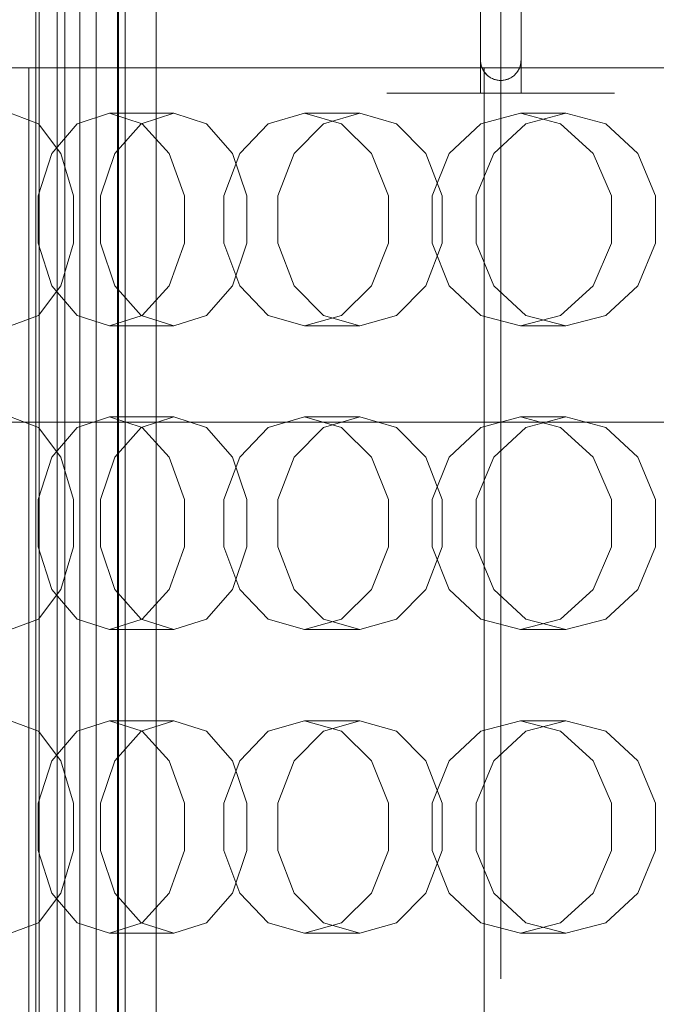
# Model space of a CAD drawing. Header units: millimetres. Extents: x -3490 to 61924, y -72580 to 6847.
# Tile 579 of 656: x 24155 to 24281, y -17985 to -17791. Entities that reach past the tile are written whole.
import ezdxf

# ---------------------------------------------------------------- set-up
doc = ezdxf.new("R2010")
doc.units = ezdxf.units.MM
for name, color, linetype, lineweight in [('COTAS_P', 1, 'Continuous', 0), ('superior_briquetadora', 7, 'Continuous', 0), ('superior_C02', 7, 'Continuous', 0), ('superior_C05', 7, 'Continuous', 0)]:
    doc.layers.add(name, color=color, linetype=linetype, lineweight=lineweight)
doc.dimstyles.new('R19_100', dxfattribs={"dimtxt": 250, "dimasz": 150, "dimexe": 150, "dimexo": 80, "dimgap": 100, "dimtad": 1, "dimtih": 1, "dimtoh": 1, "dimdsep": 46, "dimcen": 0.09, "dimadec": 0, "dimazin": 0, "dimtfac": 1, "dimtdec": 4, "dimtofl": 0, "dimtmove": 0, "dimatfit": 3, "dimfxl": 1, "dimtolj": 1, "dimtzin": 0, "dimarcsym": 0})

# ---------------------------------------------------------------- blocks, each defined once
blk = doc.blocks.new('DIM_R29_37')
at = {"layer": 'COTAS_P'}
for p, q in [((24250.07, -17080), (24400.07, -17035)), ((26750.07, -17080), (26600.07, -17035)), ((24250.07, -17980), (24250.07, -17080)), ((24250.07, -17080), (26750.07, -17080)), ((24250.07, -17080), (24400.07, -17125)), ((26750.07, -17080), (26600.07, -17125)), ((26750.07, -17980), (26750.07, -17080))]:
    blk.add_line(p, q, dxfattribs=at)
blk.add_text('2500 P', height=250, dxfattribs=at).set_placement((25500.07, -16980))

msp = doc.modelspace()

# ---------------------------------------------------------------- linework, layer by layer
at = {"layer": 'superior_briquetadora'}
for p, q in [((24152.445, -17800), (24165.768, -17800)), ((24156.817, -18160), (24156.817, -17800)), ((24160.243, -17800), (24156.817, -17800)), ((24169.998, -17800), (24160.243, -17800)), ((24165.768, -17800), (24179.82, -17800)), ((24184.597, -17800), (24169.998, -17800)), ((24179.82, -17800), (24194.567, -17800)), ((24201.817, -17800), (24184.597, -17800)), ((24194.567, -17800), (24209.969, -17800)), ((24219.038, -17800), (24201.817, -17800)), ((24209.969, -17800), (24225.988, -17800)), ((24233.637, -17800), (24219.038, -17800)), ((24225.988, -17800), (24242.581, -17800)), ((24243.392, -17800), (24233.637, -17800)), ((24242.581, -17800), (24259.708, -17800)), ((24246.817, -17800), (24243.392, -17800)), ((24246.817, -18160), (24246.817, -17800)), ((24259.708, -17800), (24277.323, -17800)), ((24277.323, -17800), (24295.381, -17800)), ((24158.702, -17811.08), (24153.155, -17809)), ((24172.705, -17809), (24166.336, -17811.08)), ((24185.433, -17809), (24172.705, -17809)), ((24172.705, -17809), (24179.223, -17811.08)), ((24178.99, -17811.08), (24185.433, -17809)), ((24191.876, -17811.08), (24185.433, -17809)), ((24211.281, -17809), (24204.116, -17811.08)), ((24222.239, -17809), (24211.281, -17809)), ((24211.281, -17809), (24218.575, -17811.08)), ((24215.01, -17811.08), (24222.239, -17809)), ((24229.467, -17811.08), (24222.239, -17809)), ((24253.942, -17809), (24246.104, -17811.08)), ((24262.942, -17809), (24253.942, -17809)), ((24253.942, -17809), (24261.887, -17811.08)), ((24255.052, -17811.08), (24262.942, -17809)), ((24270.833, -17811.08), (24262.942, -17809)), ((24163.15, -17816.907), (24158.702, -17811.08)), ((24166.336, -17811.08), (24161.338, -17816.906)), ((24173.823, -17816.907), (24178.99, -17811.08)), ((24179.223, -17811.08), (24184.557, -17816.906)), ((24197.042, -17816.907), (24191.876, -17811.08)), ((24204.116, -17811.08), (24198.464, -17816.906)), ((24209.213, -17816.907), (24215.01, -17811.08)), ((24218.575, -17811.08), (24224.516, -17816.906)), ((24235.264, -17816.907), (24229.467, -17811.08)), ((24246.104, -17811.08), (24239.896, -17816.906)), ((24248.724, -17816.907), (24255.052, -17811.08)), ((24261.887, -17811.08), (24268.333, -17816.906)), ((24277.161, -17816.907), (24270.833, -17811.08)), ((24161.338, -17816.906), (24158.606, -17825.326)), ((24165.618, -17825.327), (24163.15, -17816.907)), ((24170.956, -17825.327), (24173.823, -17816.907)), ((24184.557, -17816.906), (24187.56, -17825.326)), ((24198.464, -17816.906), (24195.364, -17825.326)), ((24199.91, -17825.327), (24197.042, -17816.907)), ((24205.996, -17825.327), (24209.213, -17816.907)), ((24224.516, -17816.906), (24227.849, -17825.326)), ((24238.481, -17825.327), (24235.264, -17816.907)), ((24239.896, -17816.906), (24236.479, -17825.326)), ((24245.212, -17825.327), (24248.724, -17816.907)), ((24268.333, -17816.906), (24271.94, -17825.326)), ((24280.673, -17825.327), (24277.161, -17816.907)), ((24158.606, -17825.326), (24158.606, -17834.674)), ((24165.618, -17834.673), (24165.618, -17825.327)), ((24170.956, -17834.673), (24170.956, -17825.327)), ((24187.56, -17825.326), (24187.56, -17834.674)), ((24195.364, -17825.326), (24195.364, -17834.674)), ((24199.91, -17834.673), (24199.91, -17825.327)), ((24205.996, -17834.673), (24205.996, -17825.327)), ((24227.849, -17825.326), (24227.849, -17834.674)), ((24236.479, -17825.326), (24236.479, -17834.674)), ((24238.481, -17834.673), (24238.481, -17825.327)), ((24245.212, -17834.673), (24245.212, -17825.327)), ((24271.94, -17825.326), (24271.94, -17834.674)), ((24280.673, -17834.673), (24280.673, -17825.327)), ((24158.606, -17834.674), (24161.338, -17843.094)), ((24163.15, -17843.093), (24165.618, -17834.673)), ((24173.823, -17843.093), (24170.956, -17834.673)), ((24187.56, -17834.674), (24184.557, -17843.094)), ((24195.364, -17834.674), (24198.464, -17843.094)), ((24197.042, -17843.093), (24199.91, -17834.673)), ((24209.213, -17843.093), (24205.996, -17834.673)), ((24227.849, -17834.674), (24224.516, -17843.094)), ((24235.264, -17843.093), (24238.481, -17834.673)), ((24236.479, -17834.674), (24239.896, -17843.094)), ((24248.724, -17843.093), (24245.212, -17834.673)), ((24271.94, -17834.674), (24268.333, -17843.094)), ((24277.161, -17843.093), (24280.673, -17834.673)), ((24158.702, -17848.92), (24163.15, -17843.093)), ((24161.338, -17843.094), (24166.336, -17848.92)), ((24178.99, -17848.92), (24173.823, -17843.093)), ((24184.557, -17843.094), (24179.223, -17848.92)), ((24191.876, -17848.92), (24197.042, -17843.093)), ((24198.464, -17843.094), (24204.116, -17848.92)), ((24215.01, -17848.92), (24209.213, -17843.093)), ((24224.516, -17843.094), (24218.575, -17848.92)), ((24229.467, -17848.92), (24235.264, -17843.093)), ((24239.896, -17843.094), (24246.104, -17848.92)), ((24255.052, -17848.92), (24248.724, -17843.093)), ((24268.333, -17843.094), (24261.887, -17848.92)), ((24270.833, -17848.92), (24277.161, -17843.093)), ((24153.155, -17851), (24158.702, -17848.92)), ((24166.336, -17848.92), (24172.705, -17851)), ((24179.223, -17848.92), (24172.705, -17851)), ((24185.433, -17851), (24178.99, -17848.92)), ((24185.433, -17851), (24191.876, -17848.92)), ((24204.116, -17848.92), (24211.281, -17851)), ((24218.575, -17848.92), (24211.281, -17851)), ((24222.239, -17851), (24215.01, -17848.92)), ((24222.239, -17851), (24229.467, -17848.92)), ((24246.104, -17848.92), (24253.942, -17851)), ((24261.887, -17848.92), (24253.942, -17851)), ((24262.942, -17851), (24255.052, -17848.92)), ((24262.942, -17851), (24270.833, -17848.92)), ((24185.433, -17851), (24172.705, -17851)), ((24222.239, -17851), (24211.281, -17851)), ((24262.942, -17851), (24253.942, -17851)), ((24158.702, -17871.08), (24153.155, -17869)), ((24172.705, -17869), (24166.336, -17871.08)), ((24185.433, -17869), (24172.705, -17869)), ((24172.705, -17869), (24179.223, -17871.08)), ((24178.99, -17871.08), (24185.433, -17869)), ((24191.876, -17871.08), (24185.433, -17869)), ((24211.281, -17869), (24204.116, -17871.08)), ((24222.239, -17869), (24211.281, -17869)), ((24211.281, -17869), (24218.575, -17871.08)), ((24215.01, -17871.08), (24222.239, -17869)), ((24229.467, -17871.08), (24222.239, -17869)), ((24253.942, -17869), (24246.104, -17871.08)), ((24262.942, -17869), (24253.942, -17869)), ((24253.942, -17869), (24261.887, -17871.08)), ((24255.052, -17871.08), (24262.942, -17869)), ((24270.833, -17871.08), (24262.942, -17869)), ((24163.15, -17876.907), (24158.702, -17871.08)), ((24166.336, -17871.08), (24161.338, -17876.906)), ((24173.823, -17876.907), (24178.99, -17871.08)), ((24179.223, -17871.08), (24184.557, -17876.906)), ((24197.042, -17876.907), (24191.876, -17871.08)), ((24204.116, -17871.08), (24198.464, -17876.906)), ((24209.213, -17876.907), (24215.01, -17871.08)), ((24218.575, -17871.08), (24224.516, -17876.906)), ((24235.264, -17876.907), (24229.467, -17871.08)), ((24246.104, -17871.08), (24239.896, -17876.906)), ((24248.724, -17876.907), (24255.052, -17871.08)), ((24261.887, -17871.08), (24268.333, -17876.906)), ((24277.161, -17876.907), (24270.833, -17871.08)), ((24161.338, -17876.906), (24158.606, -17885.326)), ((24165.618, -17885.327), (24163.15, -17876.907)), ((24170.956, -17885.327), (24173.823, -17876.907)), ((24184.557, -17876.906), (24187.56, -17885.326)), ((24198.464, -17876.906), (24195.364, -17885.326)), ((24199.91, -17885.327), (24197.042, -17876.907)), ((24205.996, -17885.327), (24209.213, -17876.907)), ((24224.516, -17876.906), (24227.849, -17885.326)), ((24238.481, -17885.327), (24235.264, -17876.907)), ((24239.896, -17876.906), (24236.479, -17885.326)), ((24245.212, -17885.327), (24248.724, -17876.907)), ((24268.333, -17876.906), (24271.94, -17885.326)), ((24280.673, -17885.327), (24277.161, -17876.907)), ((24158.606, -17885.326), (24158.606, -17894.674)), ((24165.618, -17894.673), (24165.618, -17885.327)), ((24170.956, -17894.673), (24170.956, -17885.327)), ((24187.56, -17885.326), (24187.56, -17894.674)), ((24195.364, -17885.326), (24195.364, -17894.674)), ((24199.91, -17894.673), (24199.91, -17885.327)), ((24205.996, -17894.673), (24205.996, -17885.327)), ((24227.849, -17885.326), (24227.849, -17894.674)), ((24236.479, -17885.326), (24236.479, -17894.674)), ((24238.481, -17894.673), (24238.481, -17885.327)), ((24245.212, -17894.673), (24245.212, -17885.327)), ((24271.94, -17885.326), (24271.94, -17894.674)), ((24280.673, -17894.673), (24280.673, -17885.327)), ((24158.606, -17894.674), (24161.338, -17903.094)), ((24163.15, -17903.093), (24165.618, -17894.673)), ((24173.823, -17903.093), (24170.956, -17894.673)), ((24187.56, -17894.674), (24184.557, -17903.094)), ((24195.364, -17894.674), (24198.464, -17903.094)), ((24197.042, -17903.093), (24199.91, -17894.673)), ((24209.213, -17903.093), (24205.996, -17894.673)), ((24227.849, -17894.674), (24224.516, -17903.094)), ((24235.264, -17903.093), (24238.481, -17894.673)), ((24236.479, -17894.674), (24239.896, -17903.094)), ((24248.724, -17903.093), (24245.212, -17894.673)), ((24271.94, -17894.674), (24268.333, -17903.094)), ((24277.161, -17903.093), (24280.673, -17894.673)), ((24158.702, -17908.92), (24163.15, -17903.093)), ((24161.338, -17903.094), (24166.336, -17908.92)), ((24178.99, -17908.92), (24173.823, -17903.093)), ((24184.557, -17903.094), (24179.223, -17908.92)), ((24191.876, -17908.92), (24197.042, -17903.093)), ((24198.464, -17903.094), (24204.116, -17908.92)), ((24215.01, -17908.92), (24209.213, -17903.093)), ((24224.516, -17903.094), (24218.575, -17908.92)), ((24229.467, -17908.92), (24235.264, -17903.093)), ((24239.896, -17903.094), (24246.104, -17908.92)), ((24255.052, -17908.92), (24248.724, -17903.093)), ((24268.333, -17903.094), (24261.887, -17908.92)), ((24270.833, -17908.92), (24277.161, -17903.093)), ((24153.155, -17911), (24158.702, -17908.92)), ((24166.336, -17908.92), (24172.705, -17911)), ((24179.223, -17908.92), (24172.705, -17911)), ((24185.433, -17911), (24178.99, -17908.92)), ((24185.433, -17911), (24191.876, -17908.92)), ((24204.116, -17908.92), (24211.281, -17911)), ((24218.575, -17908.92), (24211.281, -17911)), ((24222.239, -17911), (24215.01, -17908.92)), ((24222.239, -17911), (24229.467, -17908.92)), ((24246.104, -17908.92), (24253.942, -17911)), ((24261.887, -17908.92), (24253.942, -17911)), ((24262.942, -17911), (24255.052, -17908.92)), ((24262.942, -17911), (24270.833, -17908.92)), ((24185.433, -17911), (24172.705, -17911)), ((24222.239, -17911), (24211.281, -17911)), ((24262.942, -17911), (24253.942, -17911)), ((24158.702, -17931.08), (24153.155, -17929)), ((24172.705, -17929), (24166.336, -17931.08)), ((24185.433, -17929), (24172.705, -17929)), ((24172.705, -17929), (24179.223, -17931.08)), ((24178.99, -17931.08), (24185.433, -17929)), ((24191.876, -17931.08), (24185.433, -17929)), ((24211.281, -17929), (24204.116, -17931.08)), ((24222.239, -17929), (24211.281, -17929)), ((24211.281, -17929), (24218.575, -17931.08)), ((24215.01, -17931.08), (24222.239, -17929)), ((24229.467, -17931.08), (24222.239, -17929)), ((24253.942, -17929), (24246.104, -17931.08)), ((24262.942, -17929), (24253.942, -17929)), ((24253.942, -17929), (24261.887, -17931.08)), ((24255.052, -17931.08), (24262.942, -17929)), ((24270.833, -17931.08), (24262.942, -17929)), ((24163.15, -17936.907), (24158.702, -17931.08)), ((24166.336, -17931.08), (24161.338, -17936.906)), ((24173.823, -17936.907), (24178.99, -17931.08)), ((24179.223, -17931.08), (24184.557, -17936.906)), ((24197.042, -17936.907), (24191.876, -17931.08)), ((24204.116, -17931.08), (24198.464, -17936.906)), ((24209.213, -17936.907), (24215.01, -17931.08)), ((24218.575, -17931.08), (24224.516, -17936.906)), ((24235.264, -17936.907), (24229.467, -17931.08)), ((24246.104, -17931.08), (24239.896, -17936.906)), ((24248.724, -17936.907), (24255.052, -17931.08)), ((24261.887, -17931.08), (24268.333, -17936.906)), ((24277.161, -17936.907), (24270.833, -17931.08)), ((24161.338, -17936.906), (24158.606, -17945.326)), ((24165.618, -17945.327), (24163.15, -17936.907)), ((24170.956, -17945.327), (24173.823, -17936.907)), ((24184.557, -17936.906), (24187.56, -17945.326)), ((24198.464, -17936.906), (24195.364, -17945.326)), ((24199.91, -17945.327), (24197.042, -17936.907)), ((24205.996, -17945.327), (24209.213, -17936.907)), ((24224.516, -17936.906), (24227.849, -17945.326)), ((24238.481, -17945.327), (24235.264, -17936.907)), ((24239.896, -17936.906), (24236.479, -17945.326)), ((24245.212, -17945.327), (24248.724, -17936.907)), ((24268.333, -17936.906), (24271.94, -17945.326)), ((24280.673, -17945.327), (24277.161, -17936.907)), ((24158.606, -17945.326), (24158.606, -17954.674)), ((24165.618, -17954.673), (24165.618, -17945.327)), ((24170.956, -17954.673), (24170.956, -17945.327)), ((24187.56, -17945.326), (24187.56, -17954.674)), ((24195.364, -17945.326), (24195.364, -17954.674)), ((24199.91, -17954.673), (24199.91, -17945.327)), ((24205.996, -17954.673), (24205.996, -17945.327)), ((24227.849, -17945.326), (24227.849, -17954.674)), ((24236.479, -17945.326), (24236.479, -17954.674)), ((24238.481, -17954.673), (24238.481, -17945.327)), ((24245.212, -17954.673), (24245.212, -17945.327)), ((24271.94, -17945.326), (24271.94, -17954.674)), ((24280.673, -17954.673), (24280.673, -17945.327)), ((24158.606, -17954.674), (24161.338, -17963.094)), ((24163.15, -17963.093), (24165.618, -17954.673)), ((24173.823, -17963.093), (24170.956, -17954.673)), ((24187.56, -17954.674), (24184.557, -17963.094)), ((24195.364, -17954.674), (24198.464, -17963.094)), ((24197.042, -17963.093), (24199.91, -17954.673)), ((24209.213, -17963.093), (24205.996, -17954.673)), ((24227.849, -17954.674), (24224.516, -17963.094)), ((24235.264, -17963.093), (24238.481, -17954.673)), ((24236.479, -17954.674), (24239.896, -17963.094)), ((24248.724, -17963.093), (24245.212, -17954.673)), ((24271.94, -17954.674), (24268.333, -17963.094)), ((24277.161, -17963.093), (24280.673, -17954.673)), ((24158.702, -17968.92), (24163.15, -17963.093)), ((24161.338, -17963.094), (24166.336, -17968.92)), ((24178.99, -17968.92), (24173.823, -17963.093)), ((24184.557, -17963.094), (24179.223, -17968.92)), ((24191.876, -17968.92), (24197.042, -17963.093)), ((24198.464, -17963.094), (24204.116, -17968.92)), ((24215.01, -17968.92), (24209.213, -17963.093)), ((24224.516, -17963.094), (24218.575, -17968.92)), ((24229.467, -17968.92), (24235.264, -17963.093)), ((24239.896, -17963.094), (24246.104, -17968.92)), ((24255.052, -17968.92), (24248.724, -17963.093)), ((24268.333, -17963.094), (24261.887, -17968.92)), ((24270.833, -17968.92), (24277.161, -17963.093)), ((24153.155, -17971), (24158.702, -17968.92)), ((24166.336, -17968.92), (24172.705, -17971)), ((24179.223, -17968.92), (24172.705, -17971)), ((24185.433, -17971), (24178.99, -17968.92)), ((24185.433, -17971), (24191.876, -17968.92)), ((24204.116, -17968.92), (24211.281, -17971)), ((24218.575, -17968.92), (24211.281, -17971)), ((24222.239, -17971), (24215.01, -17968.92)), ((24222.239, -17971), (24229.467, -17968.92)), ((24246.104, -17968.92), (24253.942, -17971)), ((24261.887, -17968.92), (24253.942, -17971)), ((24262.942, -17971), (24255.052, -17968.92)), ((24262.942, -17971), (24270.833, -17968.92)), ((24185.433, -17971), (24172.705, -17971)), ((24222.239, -17971), (24211.281, -17971)), ((24262.942, -17971), (24253.942, -17971))]:
    msp.add_line(p, q, dxfattribs=at)
at = {"layer": 'superior_C02'}
for p, q in [((24158.826, -18450), (24158.826, -17550)), ((24162.403, -17550), (24162.403, -18450)), ((24166.894, -17750), (24166.894, -18250)), ((24174.346, -18250), (24174.346, -17750)), ((24174.531, -18250), (24174.531, -17750)), ((24181.982, -17750), (24181.982, -18250)), ((24158.187, -17775), (24158.187, -18225)), ((24163.914, -18225), (24163.914, -17775)), ((24170.109, -18225), (24170.109, -17775)), ((24175.836, -17775), (24175.836, -18225)), ((23851.323, -17870), (24524.933, -17870)), ((24526.711, -17870), (23853.102, -17870))]:
    msp.add_line(p, q, dxfattribs=at)
at = {"layer": 'superior_C05'}
for p, q in [((24246.067, -17775), (24246.067, -17805)), ((24254.067, -17775), (24254.067, -17805)), ((24246.067, -17781.5), (24246.067, -17798.5)), ((24254.067, -17781.5), (24254.067, -17798.5)), ((24246.067, -17798.5), (24246.071, -17798.676)), ((24246.067, -17798.5), (24246.072, -17798.699)), ((24246.071, -17798.676), (24246.083, -17798.852)), ((24246.072, -17798.699), (24246.087, -17798.898)), ((24246.083, -17798.852), (24246.102, -17799.028)), ((24246.087, -17798.898), (24246.112, -17799.096)), ((24246.102, -17799.028), (24246.13, -17799.202)), ((24246.112, -17799.096), (24246.147, -17799.293)), ((24246.13, -17799.202), (24246.165, -17799.376)), ((24246.147, -17799.293), (24246.191, -17799.487)), ((24246.165, -17799.376), (24246.208, -17799.549)), ((24246.191, -17799.487), (24246.245, -17799.679)), ((24246.208, -17799.549), (24246.258, -17799.721)), ((24246.245, -17799.679), (24246.309, -17799.868)), ((24246.258, -17799.721), (24246.317, -17799.891)), ((24246.309, -17799.868), (24246.382, -17800.054)), ((24246.317, -17799.891), (24246.384, -17800.059)), ((24246.382, -17800.054), (24246.464, -17800.236)), ((24246.384, -17800.059), (24246.459, -17800.225)), ((24246.459, -17800.225), (24246.542, -17800.389)), ((24246.464, -17800.236), (24246.555, -17800.413)), ((24253.58, -17800.413), (24253.671, -17800.236)), ((24253.586, -17800.403), (24253.646, -17800.286)), ((24253.646, -17800.286), (24253.703, -17800.168)), ((24253.671, -17800.236), (24253.753, -17800.054)), ((24253.703, -17800.168), (24253.755, -17800.049)), ((24253.753, -17800.054), (24253.826, -17799.868)), ((24253.755, -17800.049), (24253.804, -17799.929)), ((24253.804, -17799.929), (24253.848, -17799.808)), ((24253.826, -17799.868), (24253.89, -17799.679)), ((24253.848, -17799.808), (24253.888, -17799.686)), ((24253.888, -17799.686), (24253.924, -17799.563)), ((24253.89, -17799.679), (24253.944, -17799.487)), ((24253.924, -17799.563), (24253.955, -17799.44)), ((24253.944, -17799.487), (24253.988, -17799.293)), ((24253.955, -17799.44), (24253.983, -17799.316)), ((24253.983, -17799.316), (24254.007, -17799.192)), ((24253.988, -17799.293), (24254.023, -17799.096)), ((24254.007, -17799.192), (24254.027, -17799.067)), ((24254.023, -17799.096), (24254.048, -17798.898)), ((24254.027, -17799.067), (24254.043, -17798.941)), ((24254.043, -17798.941), (24254.055, -17798.816)), ((24254.048, -17798.898), (24254.063, -17798.699)), ((24254.055, -17798.816), (24254.063, -17798.69)), ((24254.063, -17798.699), (24254.067, -17798.5)), ((24254.063, -17798.69), (24254.066, -17798.595)), ((24254.067, -17798.5), (24254.066, -17798.595)), ((24246.542, -17800.389), (24246.633, -17800.55)), ((24246.555, -17800.413), (24246.654, -17800.586)), ((24246.633, -17800.55), (24246.733, -17800.709)), ((24246.654, -17800.586), (24246.763, -17800.753)), ((24246.733, -17800.709), (24246.841, -17800.864)), ((24246.763, -17800.753), (24246.879, -17800.915)), ((24246.841, -17800.864), (24246.958, -17801.016)), ((24246.879, -17800.915), (24247.003, -17801.071)), ((24246.958, -17801.016), (24247.084, -17801.164)), ((24247.003, -17801.071), (24247.135, -17801.221)), ((24247.084, -17801.164), (24247.218, -17801.308)), ((24247.135, -17801.221), (24247.275, -17801.363)), ((24247.218, -17801.308), (24247.363, -17801.447)), ((24247.275, -17801.363), (24247.421, -17801.499)), ((24247.363, -17801.447), (24247.5, -17801.568)), ((24247.421, -17801.499), (24247.574, -17801.627)), ((24247.5, -17801.568), (24247.631, -17801.672)), ((24247.574, -17801.627), (24247.733, -17801.748)), ((24247.631, -17801.672), (24247.767, -17801.773)), ((24247.733, -17801.748), (24247.897, -17801.86)), ((24247.767, -17801.773), (24247.91, -17801.868)), ((24247.897, -17801.86), (24248.067, -17801.964)), ((24247.91, -17801.868), (24248.059, -17801.959)), ((24248.059, -17801.959), (24248.214, -17802.045)), ((24248.067, -17801.964), (24248.243, -17802.059)), ((24248.214, -17802.045), (24248.376, -17802.125)), ((24248.243, -17802.059), (24248.422, -17802.146)), ((24248.376, -17802.125), (24248.543, -17802.198)), ((24248.422, -17802.146), (24248.606, -17802.223)), ((24248.543, -17802.198), (24248.716, -17802.265)), ((24248.606, -17802.223), (24248.794, -17802.292)), ((24251.341, -17802.292), (24251.529, -17802.223)), ((24251.418, -17802.265), (24251.573, -17802.206)), ((24251.529, -17802.223), (24251.713, -17802.146)), ((24251.573, -17802.206), (24251.722, -17802.142)), ((24251.713, -17802.146), (24251.892, -17802.059)), ((24251.722, -17802.142), (24251.867, -17802.072)), ((24251.867, -17802.072), (24252.006, -17801.999)), ((24251.892, -17802.059), (24252.067, -17801.964)), ((24252.006, -17801.999), (24252.14, -17801.921)), ((24252.067, -17801.964), (24252.238, -17801.86)), ((24252.14, -17801.921), (24252.27, -17801.839)), ((24252.238, -17801.86), (24252.402, -17801.748)), ((24252.27, -17801.839), (24252.394, -17801.754)), ((24252.394, -17801.754), (24252.514, -17801.665)), ((24252.402, -17801.748), (24252.561, -17801.627)), ((24252.514, -17801.665), (24252.628, -17801.573)), ((24252.561, -17801.627), (24252.714, -17801.499)), ((24252.628, -17801.573), (24252.738, -17801.478)), ((24252.714, -17801.499), (24252.86, -17801.363)), ((24252.738, -17801.478), (24252.844, -17801.38)), ((24252.844, -17801.38), (24252.944, -17801.279)), ((24252.86, -17801.363), (24253, -17801.221)), ((24252.944, -17801.279), (24253.04, -17801.177)), ((24253, -17801.221), (24253.132, -17801.071)), ((24253.04, -17801.177), (24253.131, -17801.072)), ((24253.131, -17801.072), (24253.218, -17800.965)), ((24253.132, -17801.071), (24253.256, -17800.915)), ((24253.218, -17800.965), (24253.3, -17800.856)), ((24253.256, -17800.915), (24253.372, -17800.753)), ((24253.3, -17800.856), (24253.378, -17800.745)), ((24253.372, -17800.753), (24253.481, -17800.586)), ((24253.378, -17800.745), (24253.452, -17800.633)), ((24253.452, -17800.633), (24253.521, -17800.519)), ((24253.481, -17800.586), (24253.58, -17800.413)), ((24253.521, -17800.519), (24253.586, -17800.403)), ((24248.716, -17802.265), (24248.896, -17802.325)), ((24248.794, -17802.292), (24248.984, -17802.35)), ((24248.896, -17802.325), (24249.081, -17802.376)), ((24248.984, -17802.35), (24249.177, -17802.4)), ((24249.081, -17802.376), (24249.251, -17802.416)), ((24249.177, -17802.4), (24249.373, -17802.439)), ((24249.251, -17802.416), (24249.407, -17802.445)), ((24249.373, -17802.439), (24249.57, -17802.469)), ((24249.407, -17802.445), (24249.565, -17802.468)), ((24249.565, -17802.468), (24249.724, -17802.485)), ((24249.57, -17802.469), (24249.769, -17802.489)), ((24249.724, -17802.485), (24249.885, -17802.496)), ((24249.769, -17802.489), (24249.968, -17802.499)), ((24249.885, -17802.496), (24249.976, -17802.499)), ((24249.968, -17802.499), (24250.167, -17802.499)), ((24250.067, -17802.5), (24249.976, -17802.499)), ((24250.067, -17802.5), (24250.244, -17802.496)), ((24250.167, -17802.499), (24250.366, -17802.489)), ((24250.244, -17802.496), (24250.419, -17802.485)), ((24250.366, -17802.489), (24250.565, -17802.469)), ((24250.419, -17802.485), (24250.592, -17802.465)), ((24250.565, -17802.469), (24250.762, -17802.439)), ((24250.592, -17802.465), (24250.764, -17802.439)), ((24250.762, -17802.439), (24250.958, -17802.4)), ((24250.764, -17802.439), (24250.932, -17802.405)), ((24250.932, -17802.405), (24251.098, -17802.365)), ((24250.958, -17802.4), (24251.151, -17802.35)), ((24251.098, -17802.365), (24251.26, -17802.318)), ((24251.151, -17802.35), (24251.341, -17802.292)), ((24251.26, -17802.318), (24251.418, -17802.265)), ((24227.63, -17805), (24227.574, -17805)), ((24227.742, -17805), (24227.63, -17805)), ((24227.909, -17805), (24227.742, -17805)), ((24228.132, -17805), (24227.909, -17805)), ((24228.408, -17805), (24228.132, -17805)), ((24228.739, -17805), (24228.408, -17805)), ((24229.123, -17805), (24228.739, -17805)), ((24229.559, -17805), (24229.123, -17805)), ((24230.045, -17805), (24229.559, -17805)), ((24230.582, -17805), (24230.045, -17805)), ((24231.167, -17805), (24230.582, -17805)), ((24231.799, -17805), (24231.167, -17805)), ((24232.476, -17805), (24231.799, -17805)), ((24233.197, -17805), (24232.476, -17805)), ((24233.96, -17805), (24233.197, -17805)), ((24234.764, -17805), (24233.96, -17805)), ((24235.605, -17805), (24234.764, -17805)), ((24236.482, -17805), (24235.605, -17805)), ((24237.393, -17805), (24236.482, -17805)), ((24238.335, -17805), (24237.393, -17805)), ((24237.584, -17805), (24237.567, -17805)), ((24237.631, -17805), (24237.584, -17805)), ((24237.709, -17805), (24237.631, -17805)), ((24237.705, -17805), (24237.813, -17805)), ((24237.817, -17805), (24237.709, -17805)), ((24237.813, -17805), (24237.951, -17805)), ((24237.956, -17805), (24237.817, -17805)), ((24237.951, -17805), (24238.119, -17805)), ((24238.125, -17805), (24237.956, -17805)), ((24238.119, -17805), (24238.317, -17805)), ((24238.324, -17805), (24238.125, -17805)), ((24238.317, -17805), (24238.544, -17805)), ((24238.552, -17805), (24238.324, -17805)), ((24239.307, -17805), (24238.335, -17805)), ((24238.544, -17805), (24238.799, -17805)), ((24238.809, -17805), (24238.552, -17805)), ((24238.799, -17805), (24239.083, -17805)), ((24239.093, -17805), (24238.809, -17805)), ((24239.083, -17805), (24239.394, -17805)), ((24239.405, -17805), (24239.093, -17805)), ((24240.305, -17805), (24239.307, -17805)), ((24239.394, -17805), (24239.731, -17805)), ((24239.743, -17805), (24239.405, -17805)), ((24239.731, -17805), (24240.094, -17805)), ((24240.107, -17805), (24239.743, -17805)), ((24240.094, -17805), (24240.482, -17805)), ((24240.496, -17805), (24240.107, -17805)), ((24241.328, -17805), (24240.305, -17805)), ((24240.482, -17805), (24240.893, -17805)), ((24240.908, -17805), (24240.496, -17805)), ((24240.893, -17805), (24241.328, -17805)), ((24241.343, -17805), (24240.908, -17805)), ((24242.372, -17805), (24241.328, -17805)), ((24241.328, -17805), (24241.784, -17805)), ((24241.8, -17805), (24241.343, -17805)), ((24241.784, -17805), (24242.26, -17805)), ((24242.278, -17805), (24241.8, -17805)), ((24242.26, -17805), (24242.756, -17805)), ((24242.774, -17805), (24242.278, -17805)), ((24243.435, -17805), (24242.372, -17805)), ((24242.756, -17805), (24243.27, -17805)), ((24243.289, -17805), (24242.774, -17805)), ((24243.27, -17805), (24243.801, -17805)), ((24243.821, -17805), (24243.289, -17805)), ((24244.515, -17805), (24243.435, -17805)), ((24243.801, -17805), (24244.348, -17805)), ((24244.368, -17805), (24243.821, -17805)), ((24244.348, -17805), (24244.909, -17805)), ((24244.929, -17805), (24244.368, -17805)), ((24245.609, -17805), (24244.515, -17805)), ((24244.909, -17805), (24245.482, -17805)), ((24245.503, -17805), (24244.929, -17805)), ((24245.482, -17805), (24246.067, -17805)), ((24246.089, -17805), (24245.503, -17805)), ((24246.714, -17805), (24245.609, -17805)), ((24254.067, -17805), (24246.067, -17805)), ((24246.684, -17805), (24246.089, -17805)), ((24247.288, -17805), (24246.684, -17805)), ((24247.827, -17805), (24246.714, -17805)), ((24247.898, -17805), (24247.288, -17805)), ((24248.946, -17805), (24247.827, -17805)), ((24248.514, -17805), (24247.898, -17805)), ((24249.134, -17805), (24248.514, -17805)), ((24250.067, -17805), (24248.946, -17805)), ((24249.756, -17805), (24249.134, -17805)), ((24250.379, -17805), (24249.756, -17805)), ((24250.067, -17805), (24251.189, -17805)), ((24251.001, -17805), (24250.379, -17805)), ((24251.621, -17805), (24251.001, -17805)), ((24251.189, -17805), (24252.308, -17805)), ((24252.237, -17805), (24251.621, -17805)), ((24252.847, -17805), (24252.237, -17805)), ((24252.308, -17805), (24253.421, -17805)), ((24253.451, -17805), (24252.847, -17805)), ((24253.421, -17805), (24254.526, -17805)), ((24254.046, -17805), (24253.451, -17805)), ((24254.632, -17805), (24254.046, -17805)), ((24254.067, -17805), (24254.652, -17805)), ((24254.526, -17805), (24255.62, -17805)), ((24255.206, -17805), (24254.632, -17805)), ((24254.652, -17805), (24255.226, -17805)), ((24255.767, -17805), (24255.206, -17805)), ((24255.226, -17805), (24255.787, -17805)), ((24255.62, -17805), (24256.699, -17805)), ((24256.314, -17805), (24255.767, -17805)), ((24255.787, -17805), (24256.334, -17805)), ((24256.846, -17805), (24256.314, -17805)), ((24256.334, -17805), (24256.865, -17805)), ((24256.699, -17805), (24257.763, -17805)), ((24257.361, -17805), (24256.846, -17805)), ((24256.865, -17805), (24257.379, -17805)), ((24257.857, -17805), (24257.361, -17805)), ((24257.379, -17805), (24257.875, -17805)), ((24257.763, -17805), (24258.807, -17805)), ((24258.335, -17805), (24257.857, -17805)), ((24257.875, -17805), (24258.351, -17805)), ((24258.792, -17805), (24258.335, -17805)), ((24258.351, -17805), (24258.807, -17805)), ((24259.227, -17805), (24258.792, -17805)), ((24258.807, -17805), (24259.83, -17805)), ((24258.807, -17805), (24259.242, -17805)), ((24259.639, -17805), (24259.227, -17805)), ((24259.242, -17805), (24259.653, -17805)), ((24260.028, -17805), (24259.639, -17805)), ((24259.653, -17805), (24260.041, -17805)), ((24259.83, -17805), (24260.828, -17805)), ((24260.392, -17805), (24260.028, -17805)), ((24260.041, -17805), (24260.404, -17805)), ((24260.73, -17805), (24260.392, -17805)), ((24260.404, -17805), (24260.741, -17805)), ((24261.042, -17805), (24260.73, -17805)), ((24260.741, -17805), (24261.052, -17805)), ((24260.828, -17805), (24261.8, -17805)), ((24261.326, -17805), (24261.042, -17805)), ((24261.052, -17805), (24261.336, -17805)), ((24261.583, -17805), (24261.326, -17805)), ((24261.336, -17805), (24261.591, -17805)), ((24261.811, -17805), (24261.583, -17805)), ((24261.591, -17805), (24261.818, -17805)), ((24261.8, -17805), (24262.742, -17805)), ((24262.009, -17805), (24261.811, -17805)), ((24261.818, -17805), (24262.016, -17805)), ((24262.179, -17805), (24262.009, -17805)), ((24262.016, -17805), (24262.184, -17805)), ((24262.318, -17805), (24262.179, -17805)), ((24262.426, -17805), (24262.318, -17805)), ((24262.504, -17805), (24262.426, -17805)), ((24262.43, -17805), (24262.507, -17805)), ((24262.551, -17805), (24262.504, -17805)), ((24262.507, -17805), (24262.553, -17805)), ((24262.567, -17805), (24262.551, -17805)), ((24262.742, -17805), (24263.653, -17805)), ((24263.653, -17805), (24264.53, -17805)), ((24264.53, -17805), (24265.371, -17805)), ((24265.371, -17805), (24266.174, -17805)), ((24266.174, -17805), (24266.938, -17805)), ((24266.938, -17805), (24267.659, -17805)), ((24267.659, -17805), (24268.336, -17805)), ((24268.336, -17805), (24268.968, -17805)), ((24268.968, -17805), (24269.553, -17805)), ((24269.553, -17805), (24270.09, -17805)), ((24270.09, -17805), (24270.576, -17805)), ((24270.576, -17805), (24271.012, -17805)), ((24271.012, -17805), (24271.396, -17805)), ((24271.396, -17805), (24271.727, -17805)), ((24271.727, -17805), (24272.003, -17805)), ((24272.003, -17805), (24272.226, -17805)), ((24272.226, -17805), (24272.393, -17805)), ((24272.393, -17805), (24272.505, -17805)), ((24272.505, -17805), (24272.56, -17805))]:
    msp.add_line(p, q, dxfattribs=at)

# ---------------------------------------------------------------- dimensions: what is measured, and where the dimension line sits
at = {"layer": 'COTAS_P'}
dim = msp.add_aligned_dim(p1=(24250.067, -17980), p2=(26750.067, -17980), distance=900, text='<> P', dimstyle='R19_100', dxfattribs=at)
dim.commit()
dim.dimension.update_dxf_attribs({"geometry": 'DIM_R29_37', "text_midpoint": (25500.067, -17080)})

doc.saveas('drawing.dxf')
